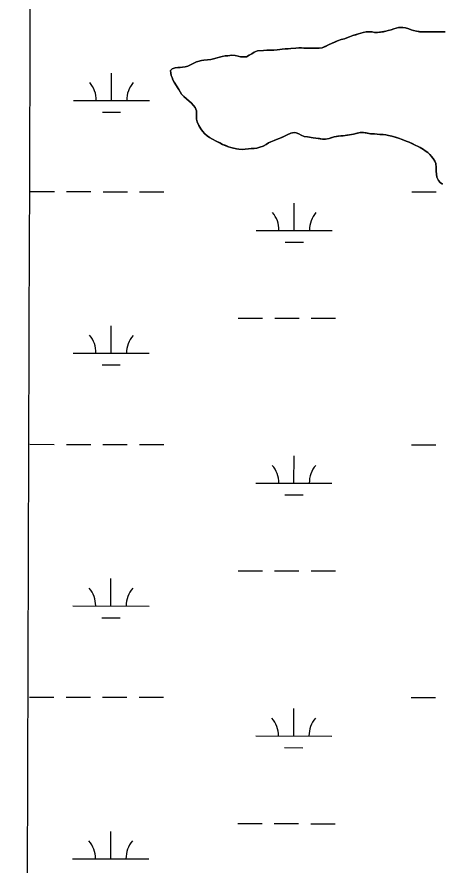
# Model space of a CAD drawing. Extents: x 3148686 to 3186545, y 916144 to 941516.
# Drawn here: x 3160754 to 3161312, y 925574 to 926690 of the extents above; entities that cross this region are included whole.
import ezdxf

# ---------------------------------------------------------------- set-up
doc = ezdxf.new("R2010")
doc.units = 0
for name, color, linetype in [('V-GRID-MAJR', 7, 'Continuous'), ('V-SITE-VEGE', 7, 'Continuous'), ('V-TOPO-SHOR', 7, 'Continuous'), ('V-WETL-SWMP', 7, 'Continuous')]:
    doc.layers.add(name, color=color, linetype=linetype)

msp = doc.modelspace()

# ---------------------------------------------------------------- linework, layer by layer
at = {"layer": 'V-GRID-MAJR'}
msp.add_spline([(3160753.6, 921529.2), (3160773.9, 927589.6), (3160794.2, 933652.6), (3160814.5, 939715.7), (3160814.5, 939718.2)], degree=3, dxfattribs=at)
at = {"layer": 'V-SITE-VEGE'}
for points in [[(3161316.7, 926670.1), (3161286, 926669.9), (3161278.9, 926670.9), (3161275.1, 926671.7), (3161272.1, 926672.6), (3161268.7, 926674), (3161264.6, 926675.2), (3161260.8, 926675.7), (3161255.4, 926675.7), (3161245.5, 926672.9), (3161241.6, 926671.9), (3161238.6, 926670.9), (3161227.5, 926669), (3161223.6, 926669), (3161220.6, 926670), (3161212.9, 926669.9), (3161208.7, 926669.3), (3161205.7, 926668.3), (3161195.4, 926665.3), (3161184.2, 926660.8), (3161179.8, 926659.8), (3161175.1, 926658.2), (3161168.2, 926655.2), (3161163.4, 926652.8), (3161154.9, 926649), (3161151.1, 926648.5), (3161139.1, 926648.5), (3161130.7, 926648.8), (3161127.6, 926649.2), (3161124.4, 926649), (3161120.4, 926648.4), (3161113.5, 926648.3), (3161110.1, 926647.9), (3161106.2, 926647.7), (3161102.4, 926647.3), (3161099, 926646.7), (3161095.7, 926646.6), (3161091.3, 926646), (3161087.3, 926645.8), (3161082.2, 926645.8), (3161077.6, 926645.3), (3161069.7, 926644.9), (3161065.4, 926643.5), (3161062.2, 926641.3), (3161059, 926639.3), (3161055.3, 926637.3), (3161051.5, 926637.1), (3161047.4, 926637.2), (3161040.4, 926639), (3161036, 926639.2), (3161030.7, 926638.7), (3161027.3, 926638.3), (3161023.6, 926637.5), (3161019.8, 926636.9), (3161016.8, 926635.9), (3161011.9, 926634.7), (3161008.3, 926633.6), (3161004.2, 926633.2), (3160999.2, 926633), (3160996.1, 926632.2), (3160989.5, 926630.4), (3160985.4, 926628.2), (3160981.6, 926626.6), (3160978.1, 926624.8), (3160974.7, 926623.9), (3160971.3, 926623.7), (3160968.3, 926623.1), (3160965.3, 926623.2), (3160961.6, 926622.7), (3160957.7, 926621.5), (3160955.5, 926619.1), (3160955.7, 926615.6), (3160956.3, 926612.6), (3160958.7, 926606.9), (3160960.3, 926603.9), (3160966.4, 926594), (3160968.2, 926590.9), (3160970.1, 926588.1), (3160973.1, 926584.8), (3160976.5, 926581.8), (3160980.1, 926578.8), (3160985.7, 926573.1), (3160987.9, 926570.6), (3160989.5, 926566.2), (3160989.6, 926555.3), (3160990.6, 926551.6), (3160992.6, 926546.8), (3160995.2, 926542.3), (3160997.4, 926539.5), (3161000.8, 926536), (3161003.6, 926533.4), (3161006.7, 926531.2)], [(3161006.7, 926531.2), (3161010.9, 926528.7), (3161024, 926522), (3161031.6, 926518.9), (3161035, 926517.7), (3161042.1, 926516), (3161045.5, 926515.6), (3161049.5, 926515.4), (3161058, 926515.9), (3161061.7, 926516.5), (3161068.9, 926516.9), (3161072.8, 926518.1), (3161077.4, 926519.8), (3161081.1, 926522), (3161084.5, 926523.8), (3161087.5, 926525.2), (3161097.1, 926529.2), (3161113.5, 926536.6), (3161117.9, 926537.6), (3161120.9, 926537), (3161124.3, 926535.7), (3161127.2, 926533.9), (3161131.4, 926532.5), (3161135.6, 926531.8), (3161142.9, 926530.6), (3161146.5, 926530.3), (3161155.4, 926528.7), (3161159.2, 926528.7), (3161164.1, 926529.6), (3161170.7, 926532), (3161179.4, 926533.4), (3161182.5, 926533.4), (3161190.9, 926534.5), (3161196, 926535.5), (3161204.7, 926537.5), (3161209.3, 926537.6), (3161218.6, 926536), (3161223.8, 926535.7), (3161227.3, 926535.3), (3161234.9, 926534.9), (3161238.6, 926534.4), (3161246.4, 926532.6), (3161255.1, 926530.1), (3161260.1, 926528.5), (3161265.4, 926526.2), (3161269.2, 926524.8), (3161277.3, 926521.1), (3161280.9, 926519.1), (3161283.9, 926517.8), (3161287.9, 926515.2), (3161293.9, 926511.1), (3161298.4, 926506.6), (3161301, 926503.2), (3161303, 926499.9), (3161304.2, 926496.9), (3161304.9, 926491.5), (3161304.9, 926486.8), (3161305.1, 926482.6), (3161305.5, 926478.7), (3161307.7, 926474.5), (3161310.1, 926471.9), (3161313.1, 926469.4)]]:
    msp.add_lwpolyline(points, dxfattribs=at)
at = {"layer": 'V-TOPO-SHOR'}
for points in [[(3161316.7, 926670.1), (3161309.8, 926670.1), (3161305.6, 926670.1), (3161302.2, 926670), (3161297.9, 926670), (3161293.3, 926670), (3161289.4, 926670), (3161286, 926669.9), (3161282.8, 926670.3), (3161278.9, 926670.9), (3161275.1, 926671.7), (3161272.1, 926672.6), (3161268.7, 926674), (3161264.6, 926675.2), (3161260.8, 926675.7), (3161255.4, 926675.7), (3161252.1, 926674.7), (3161248.9, 926673.9), (3161245.5, 926672.9), (3161241.6, 926671.9), (3161238.6, 926670.9)], [(3161238.6, 926670.9), (3161235.3, 926670.2), (3161231.5, 926669.6), (3161227.5, 926669), (3161223.6, 926669), (3161220.6, 926670), (3161216.2, 926669.9), (3161212.9, 926669.9), (3161208.7, 926669.3), (3161205.7, 926668.3), (3161202.8, 926667.5), (3161199, 926666.3), (3161195.4, 926665.3), (3161190.9, 926663.4), (3161187.3, 926662), (3161184.2, 926660.8), (3161179.8, 926659.8), (3161175.1, 926658.2), (3161171.5, 926656.6), (3161168.2, 926655.2), (3161163.4, 926652.8), (3161159.3, 926651), (3161154.9, 926649), (3161151.1, 926648.5), (3161145.4, 926648.5), (3161139.1, 926648.5), (3161134.1, 926648.6), (3161130.7, 926648.8), (3161127.6, 926649.2), (3161124.4, 926649), (3161120.4, 926648.4), (3161117.1, 926648.3), (3161113.5, 926648.3), (3161110.1, 926647.9), (3161106.2, 926647.7), (3161102.4, 926647.3), (3161099, 926646.7), (3161095.7, 926646.6), (3161091.3, 926646), (3161087.3, 926645.8), (3161082.2, 926645.8), (3161077.6, 926645.3), (3161073.7, 926645.1), (3161069.7, 926644.9), (3161065.4, 926643.5), (3161062.2, 926641.3), (3161059, 926639.3), (3161055.3, 926637.3), (3161051.5, 926637.1), (3161047.4, 926637.2), (3161044.4, 926638), (3161040.4, 926639), (3161036, 926639.2), (3161030.7, 926638.7), (3161027.3, 926638.3), (3161023.6, 926637.5), (3161019.8, 926636.9), (3161016.8, 926635.9), (3161011.9, 926634.7), (3161008.3, 926633.6), (3161004.2, 926633.2), (3160999.2, 926633), (3160996.1, 926632.2), (3160993.1, 926631.4), (3160989.5, 926630.4), (3160985.4, 926628.2), (3160981.6, 926626.6), (3160978.1, 926624.8), (3160974.7, 926623.9), (3160971.3, 926623.7), (3160968.3, 926623.1), (3160965.3, 926623.2), (3160961.6, 926622.7), (3160957.7, 926621.5), (3160955.5, 926619.1), (3160955.7, 926615.6), (3160956.3, 926612.6), (3160957.5, 926609.8), (3160958.7, 926606.9), (3160960.3, 926603.9), (3160962.5, 926600.3), (3160964.5, 926597), (3160966.4, 926594), (3160968.2, 926590.9), (3160970.1, 926588.1), (3160973.1, 926584.8), (3160976.5, 926581.8), (3160980.1, 926578.8), (3160982.5, 926576.5), (3160985.7, 926573.1), (3160987.9, 926570.6), (3160989.5, 926566.2), (3160989.5, 926562.8), (3160989.5, 926559.5), (3160989.6, 926555.3), (3160990.6, 926551.6), (3160992.6, 926546.8), (3160995.2, 926542.3), (3160997.4, 926539.5), (3161000.8, 926536), (3161003.6, 926533.4)], [(3161003.6, 926533.4), (3161006.7, 926531.2), (3161010.9, 926528.7), (3161015.5, 926526.3), (3161020.5, 926523.8), (3161024, 926522), (3161028.2, 926520.3), (3161031.6, 926518.9), (3161035, 926517.7), (3161038.1, 926516.9), (3161042.1, 926516), (3161045.5, 926515.6), (3161049.5, 926515.4), (3161053.6, 926515.6), (3161058, 926515.9), (3161061.7, 926516.5), (3161065.3, 926516.7), (3161068.9, 926516.9), (3161072.8, 926518.1), (3161077.4, 926519.8), (3161081.1, 926522), (3161084.5, 926523.8), (3161087.5, 926525.2), (3161091.8, 926527), (3161097.1, 926529.2), (3161101.7, 926531.2), (3161105.2, 926532.8), (3161109, 926534.6), (3161113.5, 926536.6), (3161117.9, 926537.6), (3161120.9, 926537), (3161124.3, 926535.7), (3161127.2, 926533.9), (3161131.4, 926532.5), (3161135.6, 926531.8), (3161142.9, 926530.6), (3161146.5, 926530.3), (3161151.2, 926529.5), (3161155.4, 926528.7), (3161159.2, 926528.7), (3161164.1, 926529.6), (3161167.5, 926530.8), (3161170.7, 926532), (3161175.4, 926532.8), (3161179.4, 926533.4), (3161182.5, 926533.4), (3161187.5, 926534.1), (3161190.9, 926534.5), (3161196, 926535.5), (3161201, 926536.7), (3161204.7, 926537.5), (3161209.3, 926537.6), (3161212.8, 926537), (3161218.6, 926536), (3161223.8, 926535.7), (3161227.3, 926535.3), (3161230.7, 926535.1), (3161234.9, 926534.9), (3161238.6, 926534.4), (3161242, 926533.6), (3161246.4, 926532.6), (3161251.1, 926531.3), (3161255.1, 926530.1), (3161260.1, 926528.5), (3161265.4, 926526.2), (3161269.2, 926524.8), (3161273.2, 926523.1), (3161277.3, 926521.1), (3161280.9, 926519.1), (3161283.9, 926517.8), (3161287.9, 926515.2), (3161290.5, 926513.5), (3161293.9, 926511.1), (3161296.3, 926508.7), (3161298.4, 926506.6), (3161301, 926503.2), (3161303, 926499.9), (3161304.2, 926496.9), (3161304.9, 926491.5), (3161304.9, 926486.8), (3161305.1, 926482.6), (3161305.5, 926478.7), (3161307.7, 926474.5), (3161310.1, 926471.9), (3161313.1, 926469.4)]]:
    msp.add_lwpolyline(points, dxfattribs=at)
at = {"layer": 'V-WETL-SWMP'}
for p, q in [((3160877.9, 926579.8), (3160877.9, 926615.8)), ((3160827.9, 926579.9), (3160927.9, 926579.8)), ((3160865.9, 926564.4), (3160889.9, 926564.4)), ((3160770.9, 926459.8), (3160802.9, 926459.8)), ((3160818.9, 926459.8), (3160850.9, 926459.8)), ((3160866.9, 926459.7), (3160898.9, 926459.7)), ((3160914.9, 926459.7), (3160946.9, 926459.7)), ((3161272.8, 926459.3), (3161304.8, 926459.3)), ((3161118.2, 926408.7), (3161118.2, 926444.7)), ((3161068.2, 926408.8), (3161168.2, 926408.7)), ((3161106.2, 926393.3), (3161130.2, 926393.3)), ((3161044.6, 926293.4), (3161076.6, 926293.4)), ((3161092.6, 926293.3), (3161124.6, 926293.3)), ((3161140.6, 926293.3), (3161172.6, 926293.3)), ((3160877.5, 926247.1), (3160877.6, 926283.1)), ((3160827.5, 926247.2), (3160927.5, 926247.1)), ((3160865.5, 926231.7), (3160889.5, 926231.7)), ((3160770.6, 926127.2), (3160802.6, 926127.1)), ((3160818.6, 926127.1), (3160850.6, 926127.1)), ((3160866.6, 926127.1), (3160898.6, 926127)), ((3160914.6, 926127), (3160946.6, 926127)), ((3161272.5, 926126.6), (3161304.5, 926126.6)), ((3161117.8, 926076.1), (3161117.9, 926112.1)), ((3161067.8, 926076.1), (3161167.8, 926076)), ((3161105.8, 926060.6), (3161129.8, 926060.6)), ((3161044.3, 925960.7), (3161076.3, 925960.7)), ((3161092.3, 925960.7), (3161124.3, 925960.6)), ((3161140.3, 925960.6), (3161172.3, 925960.6)), ((3160877.2, 925914.5), (3160877.2, 925950.5)), ((3160827.2, 925914.5), (3160927.2, 925914.4)), ((3160865.2, 925899), (3160889.2, 925899)), ((3160770.2, 925794.5), (3160802.2, 925794.5)), ((3160818.2, 925794.4), (3160850.2, 925794.4)), ((3160866.2, 925794.4), (3160898.2, 925794.4)), ((3160914.2, 925794.3), (3160946.2, 925794.3)), ((3161272.1, 925794), (3161304.1, 925793.9)), ((3161117.5, 925743.4), (3161117.5, 925779.4)), ((3161067.5, 925743.4), (3161167.5, 925743.3)), ((3161105.5, 925728), (3161129.5, 925727.9)), ((3161043.9, 925628), (3161075.9, 925628)), ((3161091.9, 925628), (3161123.9, 925628)), ((3161139.9, 925627.9), (3161171.9, 925627.9)), ((3160876.8, 925581.8), (3160876.9, 925617.8)), ((3160826.8, 925581.8), (3160926.8, 925581.7))]:
    msp.add_line(p, q, dxfattribs=at)
for points in [[(3160989.5, 926630.4), (3160993.1, 926631.4), (3160996.1, 926632.2), (3160999.2, 926633), (3161004.2, 926633.2), (3161008.3, 926633.6), (3161011.9, 926634.7), (3161016.8, 926635.9), (3161019.8, 926636.9), (3161023.6, 926637.5), (3161027.3, 926638.3), (3161030.7, 926638.7), (3161036, 926639.2), (3161040.4, 926639), (3161044.4, 926638), (3161047.4, 926637.2), (3161051.5, 926637.1), (3161055.3, 926637.3), (3161059, 926639.3), (3161062.2, 926641.3), (3161065.4, 926643.5), (3161069.7, 926644.9), (3161077.6, 926645.3), (3161082.2, 926645.8), (3161087.3, 926645.8), (3161091.3, 926646), (3161095.7, 926646.6), (3161099, 926646.7), (3161102.4, 926647.3), (3161106.2, 926647.7), (3161110.1, 926647.9), (3161113.5, 926648.3), (3161120.4, 926648.4), (3161124.4, 926649), (3161127.6, 926649.2), (3161130.7, 926648.8), (3161134.1, 926648.6), (3161139.1, 926648.5), (3161151.1, 926648.5), (3161154.9, 926649), (3161159.3, 926651), (3161163.4, 926652.8), (3161168.2, 926655.2), (3161171.5, 926656.6), (3161175.1, 926658.2), (3161179.8, 926659.8), (3161184.2, 926660.8), (3161187.3, 926662), (3161190.9, 926663.4), (3161195.4, 926665.3), (3161199, 926666.3), (3161202.8, 926667.5), (3161205.7, 926668.3), (3161208.7, 926669.3), (3161212.9, 926669.9), (3161220.6, 926670), (3161223.6, 926669), (3161227.5, 926669), (3161231.5, 926669.6), (3161235.3, 926670.2), (3161238.6, 926670.9), (3161241.6, 926671.9), (3161245.5, 926672.9), (3161248.9, 926673.9), (3161252.1, 926674.7), (3161255.4, 926675.7), (3161260.8, 926675.7), (3161264.6, 926675.2), (3161268.7, 926674), (3161272.1, 926672.6), (3161275.1, 926671.7), (3161278.9, 926670.9), (3161282.8, 926670.3), (3161286, 926669.9), (3161316.7, 926670.1)], [(3161280.9, 926519.1), (3161277.3, 926521.1), (3161273.2, 926523.1), (3161269.2, 926524.8), (3161265.4, 926526.2), (3161260.1, 926528.5), (3161255.1, 926530.1), (3161251.1, 926531.3), (3161246.4, 926532.6), (3161242, 926533.6), (3161238.6, 926534.4), (3161234.9, 926534.9), (3161230.7, 926535.1), (3161227.3, 926535.3), (3161223.8, 926535.7), (3161218.6, 926536), (3161212.8, 926537), (3161209.3, 926537.6), (3161204.7, 926537.5), (3161201, 926536.7), (3161196, 926535.5), (3161190.9, 926534.5), (3161187.5, 926534.1), (3161182.5, 926533.4), (3161179.4, 926533.4), (3161175.4, 926532.8), (3161170.7, 926532), (3161167.5, 926530.8), (3161164.1, 926529.6), (3161159.2, 926528.7), (3161155.4, 926528.7), (3161151.2, 926529.5), (3161146.5, 926530.3), (3161142.9, 926530.6), (3161135.6, 926531.8), (3161131.4, 926532.5), (3161127.2, 926533.9), (3161124.3, 926535.7), (3161120.9, 926537), (3161117.9, 926537.6), (3161113.5, 926536.6), (3161109, 926534.6), (3161105.2, 926532.8), (3161101.7, 926531.2), (3161097.1, 926529.2), (3161091.8, 926527), (3161087.5, 926525.2), (3161084.5, 926523.8), (3161081.1, 926522), (3161077.4, 926519.8), (3161072.8, 926518.1), (3161068.9, 926516.9), (3161061.7, 926516.5), (3161058, 926515.9), (3161053.6, 926515.6), (3161049.5, 926515.4), (3161045.5, 926515.6), (3161042.1, 926516), (3161035, 926517.7), (3161031.6, 926518.9), (3161028.2, 926520.3), (3161024, 926522), (3161020.5, 926523.8), (3161015.5, 926526.3), (3161010.9, 926528.7), (3161006.7, 926531.2), (3161003.6, 926533.4), (3161000.8, 926536), (3160997.4, 926539.5), (3160995.2, 926542.3), (3160992.6, 926546.8), (3160990.6, 926551.6), (3160989.6, 926555.3), (3160989.5, 926566.2), (3160987.9, 926570.6), (3160985.7, 926573.1), (3160982.5, 926576.5), (3160980.1, 926578.8), (3160976.5, 926581.8), (3160973.1, 926584.8), (3160970.1, 926588.1), (3160968.2, 926590.9), (3160966.3, 926594), (3160964.5, 926597), (3160962.5, 926600.3), (3160960.3, 926603.9), (3160958.7, 926606.9), (3160957.5, 926609.8), (3160956.3, 926612.6), (3160955.7, 926615.6), (3160955.5, 926619.1), (3160957.7, 926621.5), (3160961.6, 926622.7), (3160965.3, 926623.2), (3160968.3, 926623.1), (3160971.3, 926623.7), (3160974.7, 926623.9), (3160978.1, 926624.7), (3160981.6, 926626.6), (3160985.4, 926628.2), (3160989.5, 926630.4)], [(3161313.1, 926469.4), (3161310.1, 926471.9), (3161307.7, 926474.5), (3161305.5, 926478.7), (3161305.1, 926482.6), (3161304.9, 926486.8), (3161304.9, 926491.5), (3161304.2, 926496.9), (3161303, 926499.9), (3161301, 926503.2), (3161298.4, 926506.6), (3161293.9, 926511.1), (3161290.5, 926513.5), (3161287.9, 926515.2), (3161283.9, 926517.8), (3161280.9, 926519.1)]]:
    msp.add_lwpolyline(points, dxfattribs=at)
for centre, start, end in [((3160822.6, 926580.3), 359.1678, 40.7115), ((3160933.1, 926580.2), 139.1678, 180.7115), ((3161062.9, 926409.3), 359.1678, 40.7115), ((3161173.4, 926409.2), 139.1678, 180.7115), ((3160822.3, 926247.7), 359.1678, 40.7115), ((3160932.8, 926247.5), 139.1678, 180.7115), ((3161062.6, 926076.6), 359.1678, 40.7115), ((3161173.1, 926076.5), 139.1678, 180.7115), ((3160821.9, 925915), 359.1678, 40.7115), ((3160932.4, 925914.9), 139.1678, 180.7115), ((3161062.2, 925743.9), 359.1678, 40.7115), ((3161172.7, 925743.8), 139.1678, 180.7115), ((3160821.6, 925582.3), 359.1678, 40.7115), ((3160932.1, 925582.2), 139.1678, 180.7115)]:
    msp.add_arc(centre, 35.2, start, end, dxfattribs=at)

doc.saveas('drawing.dxf')
